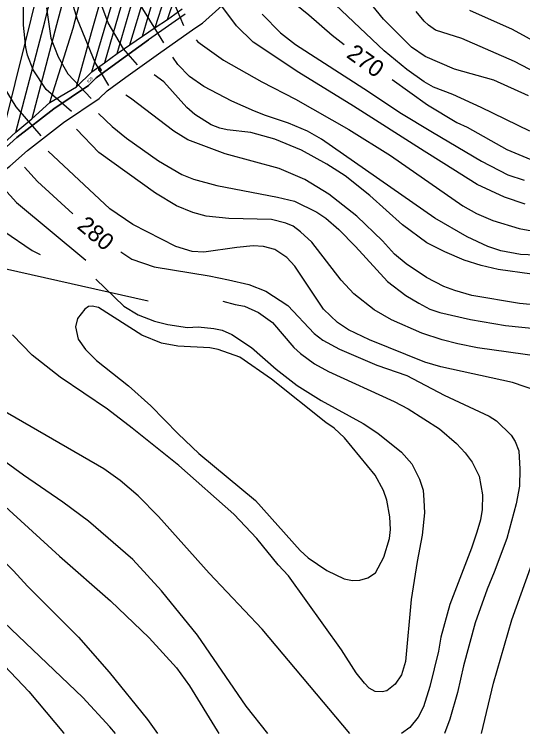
# Model space of a CAD drawing. Extents: x -555860 to -552701, y -1187050 to -1182291.
# Drawn here: x -554104 to -553802.7, y -1187050.5 to -1186624.3 of the extents above; entities that cross this region are included whole.
import ezdxf

# ---------------------------------------------------------------- set-up
doc = ezdxf.new("R2010")
doc.units = 0
for name, color, linetype in [('LEG_2b', 7, 'Continuous'), ('Level 25', 7, 'Continuous'), ('Level 28', 7, 'Continuous'), ('Level 30', 7, 'Continuous'), ('Level 40', 7, 'Continuous'), ('Level 41', 7, 'Continuous'), ('Level 42', 7, 'Continuous'), ('navrh_BV', 7, 'Continuous')]:
    doc.layers.add(name, color=color, linetype=linetype)

msp = doc.modelspace()

# ---------------------------------------------------------------- linework, layer by layer
at = {"layer": 'Level 25'}
for p, q in [((-554053.74, -1186656.59), (-554053.74, -1186657.59)), ((-554052.74, -1186657.59), (-554052.74, -1186656.59)), ((-554054.24, -1186657.09), (-554052.24, -1186657.09))]:
    msp.add_line(p, q, dxfattribs=at)
for centre, start, end in [((-554053.24, -1186656.59), 0, 180), ((-554053.24, -1186657.59), 180, 359.9879)]:
    msp.add_arc(centre, 0.5, start, end, dxfattribs=at)
at = {"layer": 'Level 28'}
for points in [[(-554002.67, -1186624.15), (-554024.43, -1186639.5), (-554043.79, -1186653.45), (-554055.52, -1186661.98), (-554060.06, -1186666.44), (-554080.67, -1186680.24), (-554102.57, -1186697.36), (-554112.97, -1186706.59), (-554149.1, -1186733.61), (-554175.52, -1186749.94), (-554191.58, -1186754.04), (-554195.23, -1186755.67), (-554240.99, -1186746.9), (-554318.68, -1186725.91), (-554371.15, -1186711.4), (-554432.23, -1186695.45), (-554444.35, -1186690.16), (-554487.24, -1186674.75), (-554525.06, -1186666.06), (-554568.51, -1186658.81), (-554645.82, -1186661.76), (-554703.03, -1186661.84), (-554789.24, -1186666.07), (-554887.97, -1186671.38)], [(-554195.23, -1186755.67), (-554024.77, -1186794.1)]]:
    msp.add_lwpolyline(points, dxfattribs=at)
at = {"layer": 'Level 30'}
for points in [[(-554435.51, -1186704.93), (-554373.75, -1186721.06), (-554321.32, -1186735.56), (-554243.24, -1186756.65), (-554194.02, -1186766.08), (-554188.28, -1186763.52), (-554171.56, -1186759.25), (-554143.47, -1186741.88), (-554106.65, -1186714.35), (-554096.17, -1186705.05), (-554074.8, -1186688.34), (-554053.72, -1186674.23), (-554049.04, -1186669.63), (-554037.93, -1186661.55), (-554018.62, -1186647.64), (-553997.08, -1186632.45), (-553992.46, -1186629.48), (-553980.8, -1186619.15)], [(-554002.67, -1186624.15), (-554024.43, -1186639.5), (-554043.79, -1186653.45), (-554055.52, -1186661.98), (-554060.06, -1186666.44), (-554080.67, -1186680.24), (-554102.57, -1186697.36), (-554112.97, -1186706.59), (-554149.1, -1186733.61), (-554175.52, -1186749.94), (-554191.58, -1186754.04), (-554195.23, -1186755.67), (-554240.99, -1186746.9), (-554318.68, -1186725.91), (-554371.15, -1186711.4), (-554432.23, -1186695.45), (-554444.35, -1186690.16), (-554487.24, -1186674.75), (-554525.06, -1186666.06), (-554568.51, -1186658.81), (-554645.82, -1186661.76), (-554703.03, -1186661.84), (-554789.24, -1186666.07), (-554887.97, -1186671.38)]]:
    msp.add_lwpolyline(points, dxfattribs=at)
at = {"layer": 'Level 40'}
for points in [[(-553945.99, -1186610.95), (-553929.35, -1186624.53), (-553915.62, -1186636.6), (-553908.57, -1186642.09)], [(-554030.92, -1186654.3), (-554039.26, -1186644.78), (-554048.45, -1186629.25), (-554052.06, -1186619.27)], [(-553797.35, -1186778.17), (-553817.31, -1186775.4), (-553827.3, -1186773.18), (-553837.28, -1186769.99), (-553848.93, -1186764.99), (-553859.46, -1186759.73), (-553873.89, -1186749.05), (-553893.3, -1186731.72), (-553907.99, -1186719.93), (-553918.81, -1186713), (-553933.79, -1186704.82), (-553949.59, -1186698.16), (-553963.73, -1186694.28), (-553977.88, -1186692.76), (-553982.24, -1186691.83), (-553987.31, -1186689.84), (-553997.01, -1186683.6), (-554001.73, -1186679.44), (-554015.45, -1186664.19), (-554021.11, -1186660.07)], [(-553880.03, -1186662.97), (-553859.05, -1186677.92), (-553841.72, -1186688.46), (-553835.62, -1186691.23), (-553812.05, -1186704.4), (-553797.9, -1186710.23), (-553783.76, -1186712.58), (-553769.06, -1186713.28), (-553752.98, -1186711.89), (-553730.79, -1186707.87), (-553719.7, -1186706.48), (-553703.06, -1186706.2), (-553697.51, -1186706.62), (-553682.54, -1186709.39), (-553672.56, -1186712.17)], [(-554097.91, -1186714.92), (-554090.35, -1186723.31), (-554069.41, -1186742.43)], [(-554040.96, -1186764.94), (-554034.45, -1186769.43), (-554021.11, -1186773.91), (-553988.49, -1186779.32), (-553977.12, -1186781.55), (-553965, -1186784.35), (-553954.86, -1186788.29), (-553941.97, -1186796.75), (-553926.32, -1186813.49), (-553921.17, -1186817.41), (-553911.32, -1186822.68), (-553889.14, -1186832.1), (-553871.39, -1186838.34), (-553849.2, -1186849.99), (-553822.58, -1186862.33), (-553818.15, -1186865.11), (-553809.48, -1186873.69), (-553807.08, -1186877.29), (-553804.98, -1186882.89), (-553804.28, -1186893.81), (-553804.56, -1186903.79), (-553806.64, -1186914.33), (-553812.18, -1186934.85), (-553819.53, -1186954.82), (-553823.83, -1186964.8), (-553830.9, -1186984.77), (-553837.83, -1187010.28), (-553841.3, -1187026.09), (-553845.88, -1187041.89), (-553849.03, -1187050.46)], [(-553953.65, -1187050.46), (-553966.51, -1187034.13), (-553995.49, -1186992.11), (-554016.84, -1186965.77), (-554033.76, -1186947.33), (-554060.1, -1186924.59), (-554075.21, -1186913.36), (-554098.65, -1186897.41), (-554121.53, -1186880.77), (-554148.57, -1186859.28), (-554186.05, -1186827.72)]]:
    msp.add_lwpolyline(points, dxfattribs=at)
at = {"layer": 'Level 41'}
for points in [[(-554070.21, -1186681.94), (-554085.2, -1186668.77), (-554092.82, -1186657.26), (-554096.15, -1186648.39), (-554097.12, -1186643.95), (-554098.51, -1186630.64), (-554098.79, -1186581.55)], [(-554152.86, -1186613.72), (-554157.99, -1186633.13), (-554160.35, -1186648.66), (-554160.49, -1186659.48), (-554159.94, -1186666.13), (-554157.72, -1186679.44), (-554154.25, -1186692.2), (-554144.68, -1186711.61), (-554138.17, -1186720.49), (-554133.45, -1186728.25), (-554124.85, -1186739.07), (-554116.26, -1186747.66), (-554110.16, -1186752.79), (-554093.52, -1186764.16), (-554088.67, -1186766.66)], [(-554012.4, -1186610.11), (-554003.7, -1186630.82)], [(-553798.46, -1186693.45), (-553827.33, -1186679.45), (-553844.17, -1186671.78), (-553855.58, -1186667.38), (-553860.99, -1186664.33), (-553871.39, -1186656.98), (-553884.7, -1186645.89), (-553920.89, -1186611.64)], [(-553799.29, -1186672.51), (-553819.81, -1186663.36), (-553843.1, -1186656.84), (-553860.57, -1186649.22), (-553868.62, -1186643.81), (-553885.12, -1186627.17), (-553896.49, -1186613.17)], [(-554141.63, -1186616.77), (-554142.88, -1186629.25), (-554143.57, -1186646.72), (-554143.02, -1186659.2), (-554141.49, -1186669.18), (-554137.06, -1186684.16), (-554131.65, -1186696.64), (-554123.05, -1186711.61), (-554117.92, -1186719.1), (-554102.67, -1186735.74), (-554061.57, -1186769.99)], [(-554115.57, -1186617.05), (-554116.67, -1186633.97), (-554115.7, -1186647.55), (-554112.93, -1186660.86), (-554110.3, -1186667.52), (-554103.22, -1186679.17), (-554088.25, -1186696.22)], [(-554048.03, -1186666.46), (-554056.08, -1186652.82), (-554066.62, -1186627.31), (-554070.5, -1186614.41)], [(-554015.44, -1186641.27), (-554029.46, -1186618.43)], [(-553801.23, -1186736.71), (-553813.43, -1186732.69), (-553829.65, -1186725.2), (-553849.37, -1186712.62), (-553861.13, -1186705.37), (-553903, -1186678.75), (-553935.31, -1186658.78), (-553962.35, -1186640.76), (-553972.33, -1186631.19), (-553982.87, -1186617.05)], [(-554084.92, -1186620.38), (-554082.29, -1186638.4), (-554077.99, -1186649.49), (-554072.3, -1186659.48), (-554058.47, -1186674.11)], [(-553794.3, -1186659.06), (-553807.61, -1186652.27), (-553838.67, -1186638.68), (-553854.32, -1186633.66), (-553858.49, -1186630.64), (-553861.13, -1186628.42), (-553865.84, -1186622.59)], [(-553834.23, -1186621.9), (-553808.99, -1186632.99), (-553777.94, -1186650.05)], [(-553957.08, -1186624.26), (-553946.26, -1186635.35), (-553937.39, -1186642.14), (-553894.13, -1186670.02), (-553875.55, -1186682.36), (-553856.14, -1186694.14), (-553827.02, -1186711.33), (-553811.49, -1186719.38), (-553801.78, -1186722.57)], [(-553996.26, -1186639.37), (-553995.29, -1186640.65), (-553980.04, -1186651.47), (-553957.36, -1186664.19), (-553937.39, -1186674.59), (-553905.78, -1186692.61), (-553881.1, -1186707.87), (-553838.11, -1186737.82), (-553830.07, -1186742.26), (-553820.36, -1186746.42), (-553804.83, -1186751.13), (-553795.13, -1186752.93)], [(-553790.41, -1186767.21), (-553804, -1186766.52), (-553815.65, -1186764.44), (-553823.42, -1186761.94), (-553835.62, -1186756.12), (-553854.75, -1186745.03), (-553922, -1186698.16), (-553930.32, -1186693.59), (-553941.55, -1186688.73), (-553955.14, -1186684.3), (-553961.7, -1186681.68), (-553975.1, -1186675.84), (-553991.74, -1186667.1), (-554000.2, -1186661.14), (-554007, -1186653.93), (-554009.99, -1186649.72)], [(-553762.68, -1186799.52), (-553804.56, -1186795.64), (-553832.84, -1186790.92), (-553842.83, -1186788.01), (-553849.34, -1186785.52), (-553859.74, -1186780.25), (-553871.67, -1186772.21), (-553878.74, -1186766.38), (-553885.81, -1186758.48), (-553901.06, -1186743.92), (-553917.56, -1186730.89), (-553931.84, -1186722.15), (-553947.1, -1186715.63), (-553978.99, -1186707.04), (-554001.17, -1186698.72), (-554009.49, -1186693.45), (-554035.14, -1186674.04), (-554037.9, -1186672.28)], [(-554054.18, -1186683.06), (-554045.96, -1186690.81), (-554037.5, -1186697.61), (-554018.64, -1186711.06), (-554004.78, -1186719.24), (-553997.84, -1186721.87), (-553983.98, -1186725.76), (-553947.93, -1186732.55), (-553937.95, -1186735.04), (-553924.63, -1186741.56), (-553919.36, -1186745.03), (-553911.74, -1186751.68), (-553901.76, -1186761.81), (-553882.76, -1186782.6), (-553871.94, -1186790.79), (-553864.18, -1186795.5), (-553857.75, -1186798.89), (-553851.7, -1186800.91), (-553833.68, -1186805.07), (-553812.88, -1186808.67), (-553791.52, -1186810.89)], [(-553792.63, -1186827.11), (-553829.52, -1186821.98), (-553841.16, -1186819.49), (-553850.33, -1186817.2), (-553862.52, -1186813.25), (-553880.54, -1186805.34), (-553890.8, -1186799.38), (-553902.73, -1186789.95), (-553910.35, -1186781.77), (-553927.69, -1186759.31), (-553934.34, -1186753.07), (-553938.64, -1186749.88), (-553943.07, -1186747.94), (-553951.53, -1186745.86), (-553976.77, -1186745.3), (-553990.36, -1186743.78), (-553998.12, -1186741.7), (-554007.83, -1186737.82), (-554020.31, -1186730.33), (-554054, -1186706.07), (-554067.21, -1186692.38)], [(-554422.39, -1186706.93), (-554420.16, -1186709.72), (-554407.18, -1186721.03), (-554399.4, -1186728.8), (-554369.86, -1186750.71), (-554346.01, -1186770.54), (-554320.36, -1186795.22), (-554297.62, -1186813.94), (-554287.5, -1186823.23), (-554277.93, -1186833.63), (-554270.72, -1186843.61), (-554255.05, -1186872.46), (-554241.05, -1186894.92), (-554227.74, -1186912.94), (-554219.14, -1186922.37), (-554205.41, -1186934.85), (-554181.98, -1186952.04), (-554156.47, -1186968.54), (-554144.82, -1186977), (-554133.17, -1186986.98), (-554120.83, -1186998.91), (-554095.46, -1187025.53), (-554074.94, -1187049.94), (-554074.55, -1187050.46)], [(-553793.74, -1186847.63), (-553808.72, -1186842.51), (-553851.15, -1186833.22), (-553860.72, -1186830.32), (-553893.57, -1186817.13), (-553905.92, -1186811.17), (-553912.43, -1186806.87), (-553920.75, -1186798.97), (-553937.67, -1186773.59), (-553942.52, -1186768.46), (-553949.59, -1186763.61), (-553956.25, -1186761.8), (-553962.35, -1186761.53), (-553972.06, -1186762.36), (-553991.74, -1186765.13), (-553998.68, -1186764.72), (-554008.38, -1186761.8), (-554033.76, -1186748.77), (-554047.35, -1186739.62), (-554084.02, -1186705.27)], [(-554044.02, -1187050.46), (-554047.34, -1187046.47), (-554063.43, -1187029.14), (-554140.11, -1186956.2), (-554149.67, -1186947.74), (-554190.58, -1186915.72), (-554204.72, -1186903.79), (-554221.22, -1186888.12), (-554228.57, -1186879.11), (-554237.86, -1186865.8), (-554259.91, -1186827.53), (-554272.52, -1186809.78), (-554290.13, -1186792.03), (-554330.9, -1186756.54), (-554364.32, -1186728.94), (-554377.44, -1186719.8)], [(-554324.69, -1186734.54), (-554310.85, -1186743.83), (-554293.74, -1186755.71), (-554274.19, -1186771.51), (-554267.95, -1186778.58), (-554256.02, -1186795.08), (-554239.8, -1186826.14), (-554230.65, -1186841.67), (-554223.02, -1186852.77), (-554216.37, -1186860.81), (-554211.1, -1186866.08), (-554200.84, -1186874.53), (-554158.69, -1186906.01), (-554121.8, -1186937.21), (-554104.47, -1186953.98), (-554096.15, -1186963.14), (-554066.06, -1186993.36), (-554047.76, -1187014.02), (-554025.16, -1187042.17), (-554019.15, -1187050.46)], [(-554262.24, -1186751.32), (-554254.36, -1186758.06), (-554250.34, -1186763.19), (-554242.16, -1186777.89), (-554235.78, -1186793.42), (-554225.8, -1186813.39), (-554219, -1186824.48), (-554209.71, -1186836.4), (-554203.47, -1186842.78), (-554197.09, -1186848.19), (-554160.07, -1186874.4), (-554111.54, -1186913.91), (-554077.16, -1186945.25), (-554046.93, -1186971.73), (-554024.05, -1186993.78), (-554007.97, -1187011.39), (-554000.2, -1187022.2), (-553983.84, -1187048.83), (-553982.89, -1187050.46)], [(-553905.19, -1187050.46), (-553957.08, -1186988.65), (-553988.56, -1186955.37), (-554018.64, -1186921.82), (-554030.57, -1186909.61), (-554041.24, -1186900.46), (-554050.95, -1186893.53), (-554111.82, -1186858.45), (-554127.63, -1186848.05), (-554139.28, -1186838.76), (-554149.4, -1186829.19), (-554157.02, -1186820.87), (-554195.29, -1186771.09), (-554203.61, -1186763.19), (-554208.42, -1186759.57)], [(-554055.79, -1186781.18), (-554039.03, -1186797.16), (-554030.57, -1186802.29), (-554020.86, -1186806.18), (-554013.1, -1186808.12), (-554001.45, -1186809.78), (-553995.07, -1186809.5), (-553985.68, -1186810.52), (-553980.73, -1186811.51), (-553975.1, -1186814.08), (-553963.46, -1186821.71), (-553948.9, -1186834.6), (-553936.28, -1186844.17), (-553922.14, -1186853.18), (-553897.18, -1186866.77), (-553888.58, -1186872.45), (-553874.58, -1186883.69), (-553868.48, -1186890.62), (-553863.76, -1186899.63), (-553861.68, -1186906.29), (-553861.21, -1186912.13), (-553860.85, -1186919.6), (-553862.24, -1186932.91), (-553865.29, -1186948.44), (-553868.76, -1186970.9), (-553872.08, -1187007.78), (-553874.58, -1187015.55), (-553878.18, -1187021.09), (-553883.31, -1187025.12), (-553885.95, -1187025.67), (-553890.11, -1187025.53), (-553893.64, -1187023.51), (-553896.49, -1187020.54), (-553901.34, -1187014.44), (-553910.07, -1187000.85), (-553941.41, -1186957.03), (-553947.65, -1186950.38), (-553960.27, -1186934.85), (-553973.86, -1186920.43), (-554006.58, -1186891.59), (-554034.17, -1186869.4), (-554048.87, -1186858.31), (-554076.88, -1186839.32), (-554093.52, -1186826.14), (-554105.17, -1186814.22)], [(-553980.47, -1186794.24), (-553973.16, -1186796.19), (-553967.62, -1186797.3), (-553959.3, -1186800.91), (-553950.98, -1186806.87), (-553938.36, -1186821.71), (-553934.48, -1186825.17), (-553926.02, -1186831.27), (-553917.7, -1186835.99), (-553878.88, -1186853.6), (-553870.56, -1186858.03), (-553851.98, -1186869.82), (-553841.99, -1186878.55), (-553836.86, -1186884.1), (-553832.7, -1186889.65), (-553828.41, -1186897.97), (-553826.46, -1186909.06), (-553826.74, -1186917.66), (-553827.71, -1186923.76), (-553829.77, -1186931.19), (-553832.98, -1186940.67), (-553845.88, -1186973.95), (-553851.15, -1186993.36), (-553852.67, -1187001.68), (-553857.8, -1187022.48), (-553861.55, -1187034.68), (-553864.59, -1187040.78), (-553869.59, -1187046.75), (-553874.61, -1187050.46)], [(-553827.03, -1187050.46), (-553819.95, -1187020.54), (-553809.13, -1186983.1), (-553783.2, -1186911)]]:
    msp.add_lwpolyline(points, dxfattribs=at)
at = {"layer": 'Level 42'}
msp.add_lwpolyline([(-554066.2, -1186816.71), (-554061.9, -1186822.82), (-554055.25, -1186829.33), (-554036.25, -1186844.31), (-554023.08, -1186856.23), (-554006.86, -1186872.87), (-553994.66, -1186884.52), (-553961.1, -1186912.39), (-553934.62, -1186941.92), (-553929.76, -1186946.22), (-553918.81, -1186953.84), (-553908.55, -1186958.84), (-553903.56, -1186959.67), (-553899.12, -1186959.53), (-553894.38, -1186958.17), (-553889.97, -1186955.23), (-553884.98, -1186945.94), (-553881.65, -1186934.85), (-553881.1, -1186929.58), (-553881.37, -1186922.09), (-553883.18, -1186912.11), (-553885.12, -1186906.43), (-553890.11, -1186897.27), (-553908.27, -1186875.23), (-553914.51, -1186869.4), (-553919.36, -1186866.07), (-553951.67, -1186840.43), (-553970.39, -1186827.39), (-553983.15, -1186822.81), (-553988.14, -1186821.98), (-554007, -1186820.87), (-554016.7, -1186819.07), (-554028.35, -1186814.36), (-554054.14, -1186798), (-554057.92, -1186797.11), (-554060.12, -1186797.31), (-554062.22, -1186798.91), (-554066.48, -1186804.51), (-554067.73, -1186809.51), (-554066.2, -1186816.71)], dxfattribs=at)
at = {"layer": 'navrh_BV'}
for p, q in [((-554071.82, -1186536.23), (-554094.19, -1186627.09)), ((-554085.99, -1186628.79), (-554062.96, -1186538.44)), ((-554055.29, -1186540.29), (-554079.02, -1186630.47)), ((-554069.23, -1186632.41), (-554045.5, -1186542.8)), ((-554058.18, -1186635), (-554033.08, -1186545.52)), ((-554058.03, -1186658.29), (-554025.58, -1186547.92)), ((-554020.18, -1186549.35), (-554050.63, -1186652.95)), ((-554035.6, -1186642.36), (-554006.22, -1186546.21)), ((-554043.11, -1186647.52), (-554014.69, -1186550.53)), ((-554028.1, -1186637.21), (-554004.12, -1186556.7)), ((-554020.49, -1186632), (-554001.87, -1186573.13)), ((-554013.25, -1186627.27), (-554002.11, -1186594.02)), ((-554013.25, -1186627.27), (-554004.44, -1186620.98)), ((-554002.67, -1186624.15), (-554024.43, -1186639.5)), ((-554094.19, -1186627.09), (-554113.33, -1186703.43)), ((-554103.08, -1186694.04), (-554085.99, -1186628.79)), ((-554079.02, -1186630.47), (-554093.57, -1186686.12)), ((-554020.49, -1186632), (-554013.25, -1186627.27)), ((-554082.98, -1186676.56), (-554069.23, -1186632.41)), ((-554067.12, -1186667.2), (-554058.18, -1186635)), ((-554028.1, -1186637.21), (-554020.49, -1186632)), ((-554043.79, -1186653.45), (-554024.43, -1186639.5)), ((-554035.6, -1186642.36), (-554028.1, -1186637.21)), ((-554043.11, -1186647.52), (-554035.6, -1186642.36)), ((-554050.63, -1186652.95), (-554043.11, -1186647.52)), ((-554058.03, -1186658.29), (-554050.63, -1186652.95)), ((-554055.52, -1186661.98), (-554043.79, -1186653.45)), ((-554058.03, -1186658.29), (-554067.12, -1186667.2)), ((-554060.06, -1186666.44), (-554055.52, -1186661.98)), ((-554082.98, -1186676.56), (-554067.12, -1186667.2)), ((-554080.67, -1186680.24), (-554060.06, -1186666.44)), ((-554093.57, -1186686.12), (-554082.98, -1186676.56)), ((-554102.57, -1186697.36), (-554080.67, -1186680.24)), ((-554103.08, -1186694.04), (-554093.57, -1186686.12)), ((-554113.33, -1186703.43), (-554103.08, -1186694.04)), ((-554112.97, -1186706.59), (-554102.57, -1186697.36))]:
    msp.add_line(p, q, dxfattribs=at)

# ---------------------------------------------------------------- texts
at = {"layer": 'LEG_2b'}
msp.add_text('826', height=1.7, rotation=44, dxfattribs=at).set_placement((-554060.06, -1186665.01))
at = {"layer": 'Level 40'}
for s, rotation, p in [('270', 324.5352, (-553907.73, -1186649.38)), ('280', 320.0688, (-554067.41, -1186750.66))]:
    msp.add_text(s, height=10, rotation=rotation, dxfattribs=at).set_placement(p)

doc.saveas('drawing.dxf')
